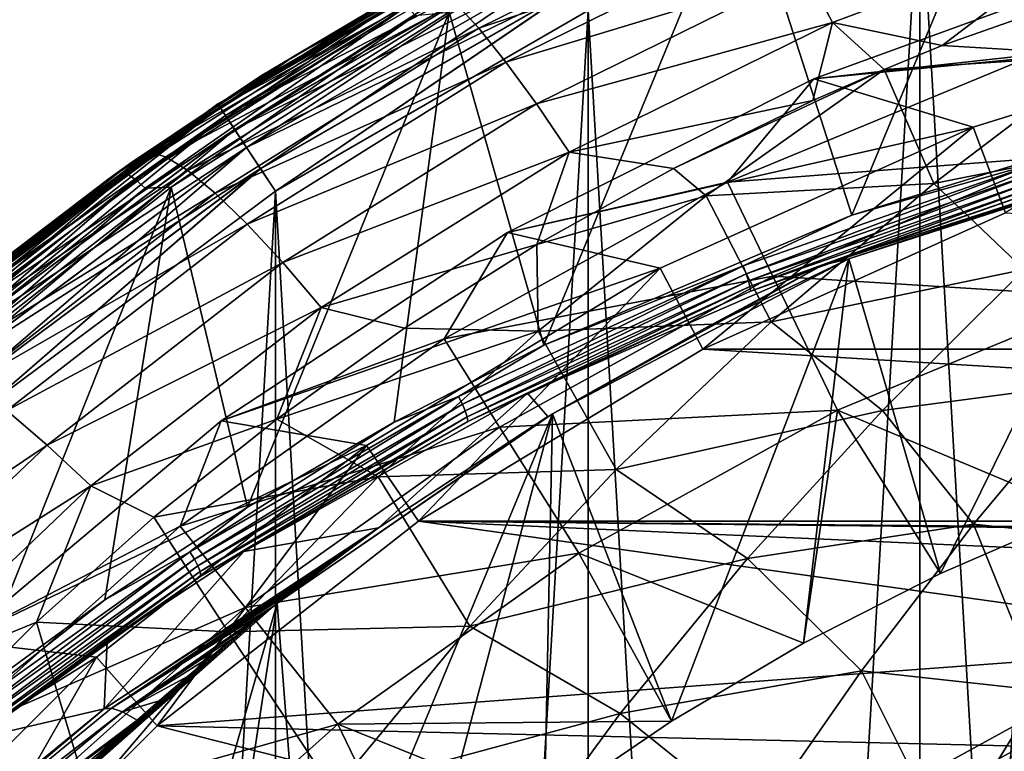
# Model space of a CAD drawing. Header units: metres. Extents: x -24 to 24, y -238 to 25.
# Tile 447 of 477: x -14.98 to -7.46, y 15.52 to 21.11. Entities that reach past the tile are written whole.
import ezdxf

# ---------------------------------------------------------------- set-up
doc = ezdxf.new("R2010")
doc.units = ezdxf.units.M
doc.layers.add('solid_10441023_001', color=7, linetype='CONTINUOUS')

msp = doc.modelspace()

# ---------------------------------------------------------------- linework, layer by layer
at = {"layer": 'solid_10441023_001'}
for points in [[(-9.470222, 22.263851, 57.081806), (-7.167044, 23.116186, 57.479256), (-8.62207, 19.617472, 55.847778)], [(-7.167044, 23.116186, 57.479256), (-6.203925, 20.360756, 56.194378), (-8.62207, 19.617472, 55.847778)], [(-5.462286, 23.061947, 43.900002), (-8.102736, 22.271858, 43.900002), (-5.462286, -23.061947, 43.900002)], [(-8.102736, -22.271858, -103.199997), (-8.102736, 22.271858, -103.199997), (-5.462286, 23.061947, -103.199997)], [(-5.462286, -23.061947, -103.199997), (-8.102736, -22.271858, -103.199997), (-5.462286, 23.061947, -103.199997)], [(-11.695366, 21.168839, 56.571194), (-9.470222, 22.263851, 57.081806), (-10.973252, 18.626617, 55.385735)], [(-9.470222, 22.263851, 57.081806), (-8.62207, 19.617472, 55.847778), (-10.973252, 18.626617, 55.385735)], [(-8.102736, 22.271858, 43.900002), (-10.633893, 21.180424, 43.900002), (-8.102736, -22.271858, 43.900002)], [(-10.633893, -21.180424, -103.199997), (-10.633893, 21.180424, -103.199997), (-8.102736, 22.271858, -103.199997)], [(-8.102736, -22.271858, -103.199997), (-10.633893, -21.180424, -103.199997), (-8.102736, 22.271858, -103.199997)], [(-8.102736, 22.271858, 43.900002), (-8.102736, -22.271858, 43.900002), (-5.462286, -23.061947, 43.900002)], [(-10.539873, 22.111427, 57.282028), (-12.885611, 20.829683, 56.684341), (-11.961813, 21.381418, 57.018532)], [(-12.077881, 21.264767, 56.771175), (-12.885611, 20.829683, 56.684341), (-10.539873, 22.111427, 57.282028)], [(-11.648377, 21.237694, 67.51577), (-11.470498, 21.045824, 67.982857), (-9.333346, 22.099957, 67.696655)], [(-9.333346, 22.099957, 67.696655), (-11.470498, 21.045824, 67.982857), (-9.163939, 21.822502, 68.122032)], [(-13.46297, 20.469452, -102.400002), (-13.46297, 20.469452, 43.099998), (-10.99558, 21.893999, 43.099998)], [(-10.983443, 21.869833, 43.306248), (-10.99558, 21.893999, 43.099998), (-13.46297, 20.469452, 43.099998)], [(-10.99558, 21.893999, -102.400002), (-13.46297, 20.469452, -102.400002), (-10.99558, 21.893999, 43.099998)], [(-13.44799, 20.446676, -102.607056), (-13.46297, 20.469452, -102.400002), (-10.99558, 21.893999, -102.400002)], [(-10.983346, 21.86964, -102.607056), (-13.44799, 20.446676, -102.607056), (-10.99558, 21.893999, -102.400002)], [(-13.44811, 20.446857, 43.306248), (-10.983443, 21.869833, 43.306248), (-13.46297, 20.469452, 43.099998)], [(-10.947618, 21.7985, 43.499454), (-10.983443, 21.869833, 43.306248), (-13.44811, 20.446857, 43.306248)], [(-13.404016, 20.379816, -102.800179), (-13.44799, 20.446676, -102.607056), (-10.983346, 21.86964, -102.607056)], [(-10.947431, 21.798126, -102.800179), (-13.404016, 20.379816, -102.800179), (-10.983346, 21.86964, -102.607056)], [(-11.470498, 21.045824, 67.982857), (-11.262557, 20.787313, 68.403046), (-9.163939, 21.822502, 68.122032)], [(-9.163939, 21.822502, 68.122032), (-11.262557, 20.787313, 68.403046), (-8.974442, 21.482985, 68.490059)], [(-8.974442, 21.482985, 68.490059), (-8.769843, 21.090342, 68.791054), (-6.665258, 21.876299, 68.578552)], [(-6.665258, 21.876299, 68.578552), (-8.769843, 21.090342, 68.791054), (-7.930846, 20.913998, 68.946953)], [(-6.665258, 21.876299, 68.578552), (-7.930846, 20.913998, 68.946953), (-6.404221, 21.453314, 68.801529)], [(-13.404246, 20.380167, 43.499454), (-10.947618, 21.7985, 43.499454), (-13.44811, 20.446857, 43.306248)], [(-10.890553, 21.684874, 43.66539), (-10.947618, 21.7985, 43.499454), (-13.404246, 20.380167, 43.499454)], [(-13.334049, 20.273438, -102.965981), (-13.404016, 20.379816, -102.800179), (-10.947431, 21.798126, -102.800179)], [(-10.890286, 21.684343, -102.965981), (-13.334049, 20.273438, -102.965981), (-10.947431, 21.798126, -102.800179)], [(-13.334374, 20.273932, 43.66539), (-10.890553, 21.684874, 43.66539), (-13.404246, 20.380167, 43.499454)], [(-10.816142, 21.536709, 43.792717), (-10.890553, 21.684874, 43.66539), (-13.334374, 20.273932, 43.66539)], [(-13.242867, 20.134802, -103.093132), (-13.334049, 20.273438, -102.965981), (-10.890286, 21.684343, -102.965981)], [(-10.815816, 21.53606, -103.093132), (-13.242867, 20.134802, -103.093132), (-10.890286, 21.684343, -102.965981)], [(-13.243266, 20.135408, 43.792717), (-10.816142, 21.536709, 43.792717), (-13.334374, 20.273932, 43.66539)], [(-10.729466, 21.364124, 43.872742), (-10.816142, 21.536709, 43.792717), (-13.243266, 20.135408, 43.792717)], [(-13.136697, 19.973377, -103.172958), (-13.242867, 20.134802, -103.093132), (-10.815816, 21.53606, -103.093132)], [(-10.729104, 21.363401, -103.172958), (-13.136697, 19.973377, -103.172958), (-10.815816, 21.53606, -103.093132)], [(-5.193199, 21.069416, 44.299999), (-8.911866, 20.659832, 44.299999), (-6.453094, 21.554758, 44.299999)], [(-7.284406, 20.817635, 47.532578), (-6.453094, 21.554758, 44.299999), (-8.911866, 20.659832, 44.299999)], [(-11.262557, 20.787313, 68.403046), (-11.030025, 20.468967, 68.765274), (-8.974442, 21.482985, 68.490059)], [(-8.974442, 21.482985, 68.490059), (-11.030025, 20.468967, 68.765274), (-8.769843, 21.090342, 68.791054)], [(-7.930846, 20.913998, 68.946953), (-6.70339, 20.84086, 69.029358), (-6.404221, 21.453314, 68.801529)], [(-13.136414, 20.680538, 66.369469), (-11.961813, 21.381418, 57.018532), (-14.129847, 20.014931, 56.394333)], [(-12.885611, 20.829683, 56.684341), (-14.129847, 20.014931, 56.394333), (-11.961813, 21.381418, 57.018532)], [(-11.896134, 21.403204, 66.490982), (-13.136414, 20.680538, 66.369469), (-13.982424, 20.096991, 66.84584)], [(-11.896134, 21.403204, 66.490982), (-13.982424, 20.096991, 66.84584), (-11.791512, 21.357876, 67.014076)], [(-13.982424, 20.096991, 66.84584), (-13.859653, 20.063202, 67.365852), (-11.791512, 21.357876, 67.014076)], [(-11.791512, 21.357876, 67.014076), (-13.859653, 20.063202, 67.365852), (-11.648377, 21.237694, 67.51577)], [(-13.137141, 19.974052, 43.872742), (-10.729466, 21.364124, 43.872742), (-13.243266, 20.135408, 43.792717)], [(-13.137141, 19.974052, 43.872742), (-13.021141, 19.802523, 43.900002), (-10.729466, 21.364124, 43.872742)], [(-10.729104, 21.363401, -103.172958), (-13.021141, 19.802523, -103.199997), (-13.136697, 19.973377, -103.172958)], [(-11.896134, 21.403204, 66.490982), (-11.939727, 21.393759, 66.2015), (-13.136414, 20.680538, 66.369469)], [(-13.136414, 20.680538, 66.369469), (-11.939727, 21.393759, 66.2015), (-11.961813, 21.381418, 57.018532)], [(-10.729466, 21.364124, 43.872742), (-13.021141, 19.802523, 43.900002), (-10.633893, 21.180424, 43.900002)], [(-10.729104, 21.363401, -103.172958), (-10.633893, 21.180424, -103.199997), (-13.021141, 19.802523, -103.199997)], [(-14.158875, 19.933292, 56.150299), (-12.885611, 20.829683, 56.684341), (-12.077881, 21.264767, 56.771175)], [(-14.158875, 19.933292, 56.150299), (-12.077881, 21.264767, 56.771175), (-14.092159, 19.890078, 56.042542)], [(-12.077881, 21.264767, 56.771175), (-12.020441, 21.21562, 56.660652), (-14.092159, 19.890078, 56.042542)], [(-14.092159, 19.890078, 56.042542), (-12.020441, 21.21562, 56.660652), (-14.017617, 19.824097, 55.960094)], [(-12.020441, 21.21562, 56.660652), (-11.956264, 21.143011, 56.575115), (-14.017617, 19.824097, 55.960094)], [(-13.859653, 20.063202, 67.365852), (-13.69175, 19.958698, 67.863358), (-11.648377, 21.237694, 67.51577)], [(-11.648377, 21.237694, 67.51577), (-13.69175, 19.958698, 67.863358), (-11.470498, 21.045824, 67.982857)], [(-14.017617, 19.824097, 55.960094), (-11.956264, 21.143011, 56.575115), (-13.818871, 19.833706, 55.948608)], [(-13.818871, 19.833706, 55.948608), (-11.695366, 21.168839, 56.571194), (-13.235371, 17.389589, 54.808899)], [(-11.956264, 21.143011, 56.575115), (-11.695366, 21.168839, 56.571194), (-13.818871, 19.833706, 55.948608)], [(-11.695366, 21.168839, 56.571194), (-12.117244, 18.038588, 55.11153), (-13.235371, 17.389589, 54.808899)], [(-10.633893, 21.180424, 43.900002), (-13.021141, 19.802523, 43.900002), (-10.633893, -21.180424, 43.900002)], [(-13.021141, -19.802523, -103.199997), (-13.021141, 19.802523, -103.199997), (-10.633893, 21.180424, -103.199997)], [(-10.633893, -21.180424, -103.199997), (-13.021141, -19.802523, -103.199997), (-10.633893, 21.180424, -103.199997)], [(-11.695366, 21.168839, 56.571194), (-10.973252, 18.626617, 55.385735), (-12.117244, 18.038588, 55.11153)], [(-10.633893, 21.180424, 43.900002), (-10.633893, -21.180424, 43.900002), (-8.102736, -22.271858, 43.900002)], [(-11.030025, 20.468967, 68.765274), (-10.779024, 20.099167, 69.060013), (-8.769843, 21.090342, 68.791054)], [(-8.769843, 21.090342, 68.791054), (-10.779024, 20.099167, 69.060013), (-8.917694, 20.495005, 69.060326)], [(-8.769843, 21.090342, 68.791054), (-8.917694, 20.495005, 69.060326), (-8.375296, 20.732277, 68.996109)], [(-5.193199, 21.069416, 44.299999), (-7.694966, 20.289829, 44.299999), (-8.911866, 20.659832, 44.299999)], [(-8.769843, 21.090342, 68.791054), (-8.375296, 20.732277, 68.996109), (-7.930846, 20.913998, 68.946953)], [(-7.446742, 19.635319, 45), (-7.694966, 20.289829, 44.299999), (-5.193199, 21.069416, 44.299999)], [(-13.69175, 19.958698, 67.863358), (-13.483131, 19.786232, 68.325272), (-11.470498, 21.045824, 67.982857)], [(-11.470498, 21.045824, 67.982857), (-13.483131, 19.786232, 68.325272), (-11.262557, 20.787313, 68.403046)], [(-7.930846, 20.913998, 68.946953), (-8.375296, 20.732277, 68.996109), (-6.70339, 20.84086, 69.029358)], [(-12.885611, 20.829683, 56.684341), (-15.055606, 19.316359, 55.978664), (-14.129847, 20.014931, 56.394333)], [(-14.158875, 19.933292, 56.150299), (-15.055606, 19.316359, 55.978664), (-12.885611, 20.829683, 56.684341)], [(-8.375296, 20.732277, 68.996109), (-7.995911, 19.859528, 69.351448), (-6.70339, 20.84086, 69.029358)], [(-6.70339, 20.84086, 69.029358), (-7.995911, 19.859528, 69.351448), (-6.178781, 20.223083, 69.290031)], [(-13.483131, 19.786232, 68.325272), (-13.23929, 19.550339, 68.739426), (-11.262557, 20.787313, 68.403046)], [(-11.262557, 20.787313, 68.403046), (-13.23929, 19.550339, 68.739426), (-11.030025, 20.468967, 68.765274)], [(-9.569438, 19.871143, 47.532578), (-7.284406, 20.817635, 47.532578), (-8.911866, 20.659832, 44.299999)], [(-7.021489, 20.066261, 50.707111), (-7.284406, 20.817635, 47.532578), (-9.569438, 19.871143, 47.532578)], [(-14.292661, 19.898991, 66.553886), (-13.136414, 20.680538, 66.369469), (-14.129847, 20.014931, 56.394333)], [(-13.982424, 20.096991, 66.84584), (-13.136414, 20.680538, 66.369469), (-14.292661, 19.898991, 66.553886)], [(-9.983508, 19.975611, 69.201202), (-9.73253, 19.766863, 69.295563), (-8.375296, 20.732277, 68.996109)], [(-9.983508, 19.975611, 69.201202), (-8.375296, 20.732277, 68.996109), (-8.917694, 20.495005, 69.060326)], [(-8.375296, 20.732277, 68.996109), (-9.73253, 19.766863, 69.295563), (-7.995911, 19.859528, 69.351448)], [(-7.694966, 20.289829, 44.299999), (-11.25, 19.485571, 44.299999), (-8.911866, 20.659832, 44.299999)], [(-9.569438, 19.871143, 47.532578), (-8.911866, 20.659832, 44.299999), (-11.25, 19.485571, 44.299999)], [(-15.748297, 18.768089, -102.400002), (-15.748297, 18.768089, 43.099998), (-13.46297, 20.469452, 43.099998)], [(-13.44811, 20.446857, 43.306248), (-13.46297, 20.469452, 43.099998), (-15.748297, 18.768089, 43.099998)], [(-13.46297, 20.469452, -102.400002), (-15.748297, 18.768089, -102.400002), (-13.46297, 20.469452, 43.099998)], [(-15.730775, 18.747208, -102.607056), (-15.748297, 18.768089, -102.400002), (-13.46297, 20.469452, -102.400002)], [(-13.44799, 20.446676, -102.607056), (-15.730775, 18.747208, -102.607056), (-13.46297, 20.469452, -102.400002)], [(-13.23929, 19.550339, 68.739426), (-12.966644, 19.257231, 69.094917), (-11.030025, 20.468967, 68.765274)], [(-11.030025, 20.468967, 68.765274), (-12.966644, 19.257231, 69.094917), (-10.779024, 20.099167, 69.060013)], [(-10.779024, 20.099167, 69.060013), (-9.983508, 19.975611, 69.201202), (-8.917694, 20.495005, 69.060326)], [(-15.730913, 18.747374, 43.306248), (-13.44811, 20.446857, 43.306248), (-15.748297, 18.768089, 43.099998)], [(-13.404246, 20.380167, 43.499454), (-13.44811, 20.446857, 43.306248), (-15.730913, 18.747374, 43.306248)], [(-15.679605, 18.686226, 43.499454), (-13.404246, 20.380167, 43.499454), (-15.730913, 18.747374, 43.306248)], [(-15.679336, 18.685904, -102.800179), (-15.730775, 18.747208, -102.607056), (-13.44799, 20.446676, -102.607056)], [(-13.334374, 20.273932, 43.66539), (-13.404246, 20.380167, 43.499454), (-15.679605, 18.686226, 43.499454)], [(-13.404016, 20.379816, -102.800179), (-15.679336, 18.685904, -102.800179), (-13.44799, 20.446676, -102.607056)], [(-15.597491, 18.588367, -102.965981), (-15.679336, 18.685904, -102.800179), (-13.404016, 20.379816, -102.800179)], [(-13.334049, 20.273438, -102.965981), (-15.597491, 18.588367, -102.965981), (-13.404016, 20.379816, -102.800179)], [(-7.180371, 20.025063, 56.05022), (-8.62207, 19.617472, 55.847778), (-6.203925, 20.360756, 56.194378)], [(-15.597873, 18.58882, 43.66539), (-13.334374, 20.273932, 43.66539), (-15.679605, 18.686226, 43.499454)], [(-13.243266, 20.135408, 43.792717), (-13.334374, 20.273932, 43.66539), (-15.597873, 18.58882, 43.66539)], [(-15.490831, 18.461254, -103.093132), (-15.597491, 18.588367, -102.965981), (-13.334049, 20.273438, -102.965981)], [(-13.242867, 20.134802, -103.093132), (-15.490831, 18.461254, -103.093132), (-13.334049, 20.273438, -102.965981)], [(-7.694966, 20.289829, 44.299999), (-10.084486, 19.214396, 44.299999), (-11.25, 19.485571, 44.299999)], [(-9.75918, 18.594576, 45), (-10.084486, 19.214396, 44.299999), (-7.694966, 20.289829, 44.299999)], [(-9.75918, 18.594576, 45), (-7.694966, 20.289829, 44.299999), (-7.446742, 19.635319, 45)], [(-7.995911, 19.859528, 69.351448), (-7.30567, 19.204334, 69.634048), (-6.178781, 20.223083, 69.290031)], [(-13.982424, 20.096991, 66.84584), (-15.404619, 19.051188, 66.754227), (-15.918024, 18.593761, 67.254555)], [(-13.982424, 20.096991, 66.84584), (-15.918024, 18.593761, 67.254555), (-13.859653, 20.063202, 67.365852)], [(-15.491298, 18.461809, 43.792717), (-13.243266, 20.135408, 43.792717), (-15.597873, 18.58882, 43.66539)], [(-13.137141, 19.974052, 43.872742), (-13.243266, 20.135408, 43.792717), (-15.491298, 18.461809, 43.792717)], [(-15.366639, 18.313248, -103.172958), (-15.490831, 18.461254, -103.093132), (-13.242867, 20.134802, -103.093132)], [(-13.982424, 20.096991, 66.84584), (-14.292661, 19.898991, 66.553886), (-15.404619, 19.051188, 66.754227)], [(-13.136697, 19.973377, -103.172958), (-15.366639, 18.313248, -103.172958), (-13.242867, 20.134802, -103.093132)], [(-12.966644, 19.257231, 69.094917), (-12.672369, 18.914621, 69.382401), (-10.779024, 20.099167, 69.060013)], [(-10.779024, 20.099167, 69.060013), (-12.672369, 18.914621, 69.382401), (-11.026974, 19.394156, 69.359261)], [(-10.779024, 20.099167, 69.060013), (-11.026974, 19.394156, 69.359261), (-9.983508, 19.975611, 69.201202)], [(-14.292661, 19.898991, 66.553886), (-14.129847, 20.014931, 56.394333), (-16.166582, 18.40901, 55.660763)], [(-15.055606, 19.316359, 55.978664), (-16.166582, 18.40901, 55.660763), (-14.129847, 20.014931, 56.394333)], [(-15.918024, 18.593761, 67.254555), (-15.778736, 18.573179, 67.771088), (-13.859653, 20.063202, 67.365852)], [(-13.859653, 20.063202, 67.365852), (-15.778736, 18.573179, 67.771088), (-13.69175, 19.958698, 67.863358)], [(-9.224048, 19.153933, 50.707111), (-7.021489, 20.066261, 50.707111), (-9.569438, 19.871143, 47.532578)], [(-7.180371, 20.025063, 56.05022), (-9.451982, 19.232504, 55.679604), (-8.62207, 19.617472, 55.847778)], [(-9.428124, 19.171404, 55.684269), (-9.451982, 19.232504, 55.679604), (-7.180371, 20.025063, 56.05022)], [(-7.16227, 19.962019, 56.054928), (-9.428124, 19.171404, 55.684269), (-7.180371, 20.025063, 56.05022)], [(-9.224048, 19.153933, 50.707111), (-6.645924, 18.992958, 53.776043), (-7.021489, 20.066261, 50.707111)], [(-6.402051, 20.00494, 56.700001), (-7.944648, 16.883282, 56.700001), (-8.644514, 19.285362, 56.700001)], [(-6.402051, 20.00494, 56.700001), (-8.644514, 19.285362, 56.700001), (-6.527108, 19.984615, 56.322826)], [(-6.402051, 20.00494, 56.700001), (-6.868897, 17.348801, 56.700001), (-7.944648, 16.883282, 56.700001)], [(-16.075886, 18.413877, 55.441784), (-15.055606, 19.316359, 55.978664), (-14.158875, 19.933292, 56.150299)], [(-16.075886, 18.413877, 55.441784), (-14.158875, 19.933292, 56.150299), (-16.000864, 18.377243, 55.337093)], [(-14.158875, 19.933292, 56.150299), (-14.092159, 19.890078, 56.042542), (-16.000864, 18.377243, 55.337093)], [(-15.778736, 18.573179, 67.771088), (-15.588218, 18.486603, 68.26387), (-13.69175, 19.958698, 67.863358)], [(-13.69175, 19.958698, 67.863358), (-15.588218, 18.486603, 68.26387), (-13.483131, 19.786232, 68.325272)], [(-15.367159, 18.313868, 43.872742), (-13.137141, 19.974052, 43.872742), (-15.491298, 18.461809, 43.792717)], [(-15.367159, 18.313868, 43.872742), (-15.232268, 18.156761, 43.900002), (-13.137141, 19.974052, 43.872742)], [(-13.136697, 19.973377, -103.172958), (-15.232268, 18.156761, -103.199997), (-15.366639, 18.313248, -103.172958)], [(-13.137141, 19.974052, 43.872742), (-15.232268, 18.156761, 43.900002), (-13.021141, 19.802523, 43.900002)], [(-13.136697, 19.973377, -103.172958), (-13.021141, 19.802523, -103.199997), (-15.232268, 18.156761, -103.199997)], [(-9.983508, 19.975611, 69.201202), (-11.026974, 19.394156, 69.359261), (-9.73253, 19.766863, 69.295563)], [(-9.41098, 19.118223, 55.7075), (-9.428124, 19.171404, 55.684269), (-7.16227, 19.962019, 56.054928)], [(-7.149364, 19.907724, 56.07832), (-9.41098, 19.118223, 55.7075), (-7.16227, 19.962019, 56.054928)], [(-6.527108, 19.984615, 56.322826), (-8.844378, 19.236794, 55.971245), (-7.138422, 19.827009, 56.172535)], [(-8.644514, 19.285362, 56.700001), (-8.844378, 19.236794, 55.971245), (-6.527108, 19.984615, 56.322826)], [(-15.404619, 19.051188, 66.754227), (-14.292661, 19.898991, 66.553886), (-16.166582, 18.40901, 55.660763)], [(-16.000864, 18.377243, 55.337093), (-14.092159, 19.890078, 56.042542), (-15.917044, 18.318613, 55.258076)], [(-14.092159, 19.890078, 56.042542), (-14.017617, 19.824097, 55.960094), (-15.917044, 18.318613, 55.258076)], [(-11.73413, 18.674761, 47.532578), (-9.569438, 19.871143, 47.532578), (-11.25, 19.485571, 44.299999)], [(-9.224048, 19.153933, 50.707111), (-9.569438, 19.871143, 47.532578), (-11.73413, 18.674761, 47.532578)], [(-9.73253, 19.766863, 69.295563), (-9.238046, 18.803431, 69.689491), (-7.995911, 19.859528, 69.351448)], [(-9.399775, 19.072708, 55.745758), (-9.41098, 19.118223, 55.7075), (-7.149364, 19.907724, 56.07832)], [(-7.141046, 19.861805, 56.116829), (-9.399775, 19.072708, 55.745758), (-7.149364, 19.907724, 56.07832)], [(-7.141046, 19.861805, 56.116829), (-9.395951, 19.037455, 55.801105), (-9.399775, 19.072708, 55.745758)], [(-7.141046, 19.861805, 56.116829), (-7.138422, 19.827009, 56.172535), (-9.395951, 19.037455, 55.801105)], [(-7.995911, 19.859528, 69.351448), (-9.238046, 18.803431, 69.689491), (-7.30567, 19.204334, 69.634048)], [(-15.917044, 18.318613, 55.258076), (-14.017617, 19.824097, 55.960094), (-15.815245, 18.263397, 55.216362)], [(-15.815245, 18.263397, 55.216362), (-13.818871, 19.833706, 55.948608), (-15.383565, 15.909927, 54.118919)], [(-14.017617, 19.824097, 55.960094), (-13.818871, 19.833706, 55.948608), (-15.815245, 18.263397, 55.216362)], [(-15.588218, 18.486603, 68.26387), (-15.351481, 18.336309, 68.719933), (-13.483131, 19.786232, 68.325272)], [(-13.818871, 19.833706, 55.948608), (-14.324972, 16.680037, 54.478027), (-15.383565, 15.909927, 54.118919)], [(-13.483131, 19.786232, 68.325272), (-15.351481, 18.336309, 68.719933), (-13.23929, 19.550339, 68.739426)], [(-13.021141, 19.802523, 43.900002), (-15.232268, 18.156761, 43.900002), (-13.021141, -19.802523, 43.900002)], [(-15.232268, -18.156761, -103.199997), (-15.232268, 18.156761, -103.199997), (-13.021141, 19.802523, -103.199997)], [(-13.021141, -19.802523, -103.199997), (-15.232268, -18.156761, -103.199997), (-13.021141, 19.802523, -103.199997)], [(-13.818871, 19.833706, 55.948608), (-13.235371, 17.389589, 54.808899), (-14.324972, 16.680037, 54.478027)], [(-13.021141, 19.802523, 43.900002), (-13.021141, -19.802523, 43.900002), (-10.633893, -21.180424, 43.900002)], [(-8.844378, 19.236794, 55.971245), (-9.395951, 19.037455, 55.801105), (-7.138422, 19.827009, 56.172535)], [(-11.026974, 19.394156, 69.359261), (-11.016972, 18.732817, 69.609962), (-9.73253, 19.766863, 69.295563)], [(-9.73253, 19.766863, 69.295563), (-11.016972, 18.732817, 69.609962), (-9.238046, 18.803431, 69.689491)], [(-9.75918, 18.594576, 45), (-7.446742, 19.635319, 45), (9.75918, 18.594576, 45)], [(-9.451982, 19.232504, 55.679604), (-10.973252, 18.626617, 55.385735), (-8.62207, 19.617472, 55.847778)], [(-15.351481, 18.336309, 68.719933), (-15.074759, 18.126255, 69.127274), (-13.23929, 19.550339, 68.739426)], [(-13.23929, 19.550339, 68.739426), (-15.074759, 18.126255, 69.127274), (-12.966644, 19.257231, 69.094917)], [(-10.084486, 19.214396, 44.299999), (-13.436006, 18.047819, 44.299999), (-11.25, 19.485571, 44.299999)], [(-11.73413, 18.674761, 47.532578), (-11.25, 19.485571, 44.299999), (-13.436006, 18.047819, 44.299999)], [(-12.672369, 18.914621, 69.382401), (-12.037831, 18.75559, 69.53315), (-11.026974, 19.394156, 69.359261)], [(-11.026974, 19.394156, 69.359261), (-12.037831, 18.75559, 69.53315), (-11.016972, 18.732817, 69.609962)], [(-15.074759, 18.126255, 69.127274), (-14.765334, 17.861969, 69.475174), (-12.966644, 19.257231, 69.094917)], [(-12.966644, 19.257231, 69.094917), (-14.765334, 17.861969, 69.475174), (-12.672369, 18.914621, 69.382401)], [(-10.907258, 18.102058, 56.700001), (-8.644514, 19.285362, 56.700001), (-9.998043, 15.754419, 56.700001)], [(-10.907258, 18.102058, 56.700001), (-9.744937, 18.753374, 59.052315), (-8.644514, 19.285362, 56.700001)], [(-8.644514, 19.285362, 56.700001), (-8.989116, 16.351099, 56.700001), (-9.998043, 15.754419, 56.700001)], [(-9.744937, 18.753374, 59.052315), (-8.844378, 19.236794, 55.971245), (-8.644514, 19.285362, 56.700001)], [(-8.644514, 19.285362, 56.700001), (-7.944648, 16.883282, 56.700001), (-8.989116, 16.351099, 56.700001)], [(-10.084486, 19.214396, 44.299999), (-12.327032, 17.858728, 44.299999), (-13.436006, 18.047819, 44.299999)], [(-11.929386, 17.28264, 45), (-12.327032, 17.858728, 44.299999), (-10.084486, 19.214396, 44.299999)], [(-11.929386, 17.28264, 45), (-10.084486, 19.214396, 44.299999), (-9.75918, 18.594576, 45)], [(-9.451982, 19.232504, 55.679604), (-11.623693, 18.234926, 55.213196), (-10.973252, 18.626617, 55.385735)], [(-11.594309, 18.176277, 55.217804), (-11.623693, 18.234926, 55.213196), (-9.451982, 19.232504, 55.679604)], [(-9.428124, 19.171404, 55.684269), (-11.594309, 18.176277, 55.217804), (-9.451982, 19.232504, 55.679604)], [(-8.844378, 19.236794, 55.971245), (-11.096762, 18.258371, 55.511242), (-9.395951, 19.037455, 55.801105)], [(-10.943115, 18.080404, 62.039322), (-11.096762, 18.258371, 55.511242), (-8.844378, 19.236794, 55.971245)], [(-9.744937, 18.753374, 59.052315), (-10.943115, 18.080404, 62.039322), (-8.844378, 19.236794, 55.971245)], [(-9.238046, 18.803431, 69.689491), (-8.387671, 18.128071, 69.988594), (-7.30567, 19.204334, 69.634048)], [(-7.30567, 19.204334, 69.634048), (-8.387671, 18.128071, 69.988594), (-6.788732, 18.338369, 69.984238)], [(-11.310609, 18.000731, 50.707111), (-9.224048, 19.153933, 50.707111), (-11.73413, 18.674761, 47.532578)], [(-11.572992, 18.124544, 55.240849), (-11.594309, 18.176277, 55.217804), (-9.428124, 19.171404, 55.684269)], [(-9.41098, 19.118223, 55.7075), (-11.572992, 18.124544, 55.240849), (-9.428124, 19.171404, 55.684269)], [(-11.558825, 18.079607, 55.278805), (-11.572992, 18.124544, 55.240849), (-9.41098, 19.118223, 55.7075)], [(-9.399775, 19.072708, 55.745758), (-11.558825, 18.079607, 55.278805), (-9.41098, 19.118223, 55.7075)], [(-11.310609, 18.000731, 50.707111), (-8.730672, 18.129427, 53.776043), (-9.224048, 19.153933, 50.707111)], [(-9.224048, 19.153933, 50.707111), (-8.730672, 18.129427, 53.776043), (-6.645924, 18.992958, 53.776043)], [(-9.399775, 19.072708, 55.745758), (-11.553563, 18.043877, 55.333729), (-11.558825, 18.079607, 55.278805)], [(-9.399775, 19.072708, 55.745758), (-9.395951, 19.037455, 55.801105), (-11.553563, 18.043877, 55.333729)], [(-11.096762, 18.258371, 55.511242), (-11.553563, 18.043877, 55.333729), (-9.395951, 19.037455, 55.801105)], [(-6.868897, 17.348801, 56.700001), (-6.645924, 18.992958, 53.776043), (-8.730672, 18.129427, 53.776043)], [(-14.765334, 17.861969, 69.475174), (-14.43135, 17.550406, 69.754471), (-12.672369, 18.914621, 69.382401)], [(-12.672369, 18.914621, 69.382401), (-14.43135, 17.550406, 69.754471), (-13.013341, 18.060942, 69.722618)], [(-12.672369, 18.914621, 69.382401), (-13.013341, 18.060942, 69.722618), (-12.037831, 18.75559, 69.53315)], [(-11.016972, 18.732817, 69.609962), (-10.421606, 17.676035, 70.042656), (-9.238046, 18.803431, 69.689491)], [(-9.238046, 18.803431, 69.689491), (-10.421606, 17.676035, 70.042656), (-8.387671, 18.128071, 69.988594)], [(-12.037831, 18.75559, 69.53315), (-13.013341, 18.060942, 69.722618), (-11.016972, 18.732817, 69.609962)], [(-13.013341, 18.060942, 69.722618), (-12.237126, 17.621286, 69.942459), (-11.016972, 18.732817, 69.609962)], [(-11.016972, 18.732817, 69.609962), (-12.237126, 17.621286, 69.942459), (-10.421606, 17.676035, 70.042656)], [(-10.907258, 18.102058, 56.700001), (-10.943115, 18.080404, 62.039322), (-9.744937, 18.753374, 59.052315)], [(-13.751258, 17.243532, 47.532578), (-11.73413, 18.674761, 47.532578), (-13.436006, 18.047819, 44.299999)], [(-11.310609, 18.000731, 50.707111), (-11.73413, 18.674761, 47.532578), (-13.751258, 17.243532, 47.532578)], [(-11.623693, 18.234926, 55.213196), (-12.117244, 18.038588, 55.11153), (-10.973252, 18.626617, 55.385735)], [(-11.929386, 17.28264, 45), (-9.75918, 18.594576, 45), (11.929386, 17.28264, 45)], [(-9.75918, 18.594576, 45), (9.75918, 18.594576, 45), (11.929386, 17.28264, 45)], [(-8.387671, 18.128071, 69.988594), (-7.690643, 17.258898, 70.346199), (-6.788732, 18.338369, 69.984238)], [(-6.788732, 18.338369, 69.984238), (-7.690643, 17.258898, 70.346199), (-6.421147, 17.123758, 70.451729)], [(-11.623693, 18.234926, 55.213196), (-13.675806, 17.046766, 54.657784), (-12.117244, 18.038588, 55.11153)], [(-13.641173, 16.991053, 54.662338), (-13.675806, 17.046766, 54.657784), (-11.623693, 18.234926, 55.213196)], [(-11.594309, 18.176277, 55.217804), (-13.641173, 16.991053, 54.662338), (-11.623693, 18.234926, 55.213196)], [(-11.096762, 18.258371, 55.511242), (-13.264087, 17.050741, 54.943497), (-11.553563, 18.043877, 55.333729)], [(-12.236495, 17.231396, 65.825958), (-13.264087, 17.050741, 54.943497), (-11.096762, 18.258371, 55.511242)], [(-10.943115, 18.080404, 62.039322), (-12.236495, 17.231396, 65.825958), (-11.096762, 18.258371, 55.511242)], [(-15.074759, 18.126255, 69.127274), (-16.751745, 16.531414, 69.561867), (-14.765334, 17.861969, 69.475174)], [(-15.232268, 18.156761, 43.900002), (-15.232268, -18.156761, 43.900002), (-13.021141, -19.802523, 43.900002)], [(-13.615774, 16.941101, 54.685173), (-13.641173, 16.991053, 54.662338), (-11.594309, 18.176277, 55.217804)], [(-11.572992, 18.124544, 55.240849), (-13.615774, 16.941101, 54.685173), (-11.594309, 18.176277, 55.217804)], [(-13.598578, 16.896948, 54.722794), (-13.615774, 16.941101, 54.685173), (-11.572992, 18.124544, 55.240849)], [(-11.558825, 18.079607, 55.278805), (-13.598578, 16.896948, 54.722794), (-11.572992, 18.124544, 55.240849)], [(-11.310609, 18.000731, 50.707111), (-10.705627, 17.037909, 53.776043), (-8.730672, 18.129427, 53.776043)], [(-8.989116, 16.351099, 56.700001), (-8.730672, 18.129427, 53.776043), (-10.705627, 17.037909, 53.776043)], [(-10.421606, 17.676035, 70.042656), (-9.417778, 16.996647, 70.353165), (-8.387671, 18.128071, 69.988594)], [(-8.387671, 18.128071, 69.988594), (-9.417778, 16.996647, 70.353165), (-7.690643, 17.258898, 70.346199)], [(-8.989116, 16.351099, 56.700001), (-7.944648, 16.883282, 56.700001), (-8.730672, 18.129427, 53.776043)], [(-7.944648, 16.883282, 56.700001), (-6.868897, 17.348801, 56.700001), (-8.730672, 18.129427, 53.776043)], [(-12.327032, 17.858728, 44.299999), (-15.440421, 16.365923, 44.299999), (-13.436006, 18.047819, 44.299999)], [(-13.751258, 17.243532, 47.532578), (-13.436006, 18.047819, 44.299999), (-15.440421, 16.365923, 44.299999)], [(-14.43135, 17.550406, 69.754471), (-13.950979, 17.311806, 69.927155), (-13.013341, 18.060942, 69.722618)], [(-13.013341, 18.060942, 69.722618), (-13.950979, 17.311806, 69.927155), (-12.237126, 17.621286, 69.942459)], [(-11.558825, 18.079607, 55.278805), (-13.591621, 16.86079, 54.777252), (-13.598578, 16.896948, 54.722794)], [(-11.558825, 18.079607, 55.278805), (-11.553563, 18.043877, 55.333729), (-13.591621, 16.86079, 54.777252)], [(-13.01088, 16.654423, 56.700001), (-10.907258, 18.102058, 56.700001), (-12.773047, 13.601908, 56.700001)], [(-13.01088, 16.654423, 56.700001), (-10.943115, 18.080404, 62.039322), (-10.907258, 18.102058, 56.700001)], [(-13.01088, 16.654423, 56.700001), (-12.236495, 17.231396, 65.825958), (-10.943115, 18.080404, 62.039322)], [(-10.907258, 18.102058, 56.700001), (-11.893764, 14.3771, 56.700001), (-12.773047, 13.601908, 56.700001)], [(-10.907258, 18.102058, 56.700001), (-10.967566, 15.095533, 56.700001), (-11.893764, 14.3771, 56.700001)], [(-10.907258, 18.102058, 56.700001), (-9.998043, 15.754419, 56.700001), (-10.967566, 15.095533, 56.700001)], [(-13.254932, 16.621159, 50.707111), (-11.310609, 18.000731, 50.707111), (-13.751258, 17.243532, 47.532578)], [(-13.675806, 17.046766, 54.657784), (-13.235371, 17.389589, 54.808899), (-12.117244, 18.038588, 55.11153)], [(-13.264087, 17.050741, 54.943497), (-13.591621, 16.86079, 54.777252), (-11.553563, 18.043877, 55.333729)], [(-13.254932, 16.621159, 50.707111), (-10.705627, 17.037909, 53.776043), (-11.310609, 18.000731, 50.707111)], [(-16.751745, 16.531414, 69.561867), (-16.409201, 16.299046, 69.901413), (-14.765334, 17.861969, 69.475174)], [(-14.765334, 17.861969, 69.475174), (-16.409201, 16.299046, 69.901413), (-14.43135, 17.550406, 69.754471)], [(-12.327032, 17.858728, 44.299999), (-14.389836, 16.242613, 44.299999), (-15.440421, 16.365923, 44.299999)], [(-13.925648, 15.718657, 45), (-14.389836, 16.242613, 44.299999), (-12.327032, 17.858728, 44.299999)], [(-13.925648, 15.718657, 45), (-12.327032, 17.858728, 44.299999), (-11.929386, 17.28264, 45)], [(-12.237126, 17.621286, 69.942459), (-11.538403, 16.480806, 70.410118), (-10.421606, 17.676035, 70.042656)], [(-10.421606, 17.676035, 70.042656), (-11.538403, 16.480806, 70.410118), (-9.417778, 16.996647, 70.353165)], [(-13.950979, 17.311806, 69.927155), (-13.385032, 16.436296, 70.292038), (-12.237126, 17.621286, 69.942459)], [(-12.237126, 17.621286, 69.942459), (-13.385032, 16.436296, 70.292038), (-11.538403, 16.480806, 70.410118)], [(-16.409201, 16.299046, 69.901413), (-16.039413, 16.021877, 70.171715), (-14.43135, 17.550406, 69.754471)], [(-14.43135, 17.550406, 69.754471), (-16.039413, 16.021877, 70.171715), (-14.847742, 16.50972, 70.146294)], [(-14.43135, 17.550406, 69.754471), (-14.847742, 16.50972, 70.146294), (-13.950979, 17.311806, 69.927155)], [(-13.675806, 17.046766, 54.657784), (-14.324972, 16.680037, 54.478027), (-13.235371, 17.389589, 54.808899)], [(-13.950979, 17.311806, 69.927155), (-14.847742, 16.50972, 70.146294), (-13.385032, 16.436296, 70.292038)], [(-15.595456, 15.595456, 47.532578), (-13.751258, 17.243532, 47.532578), (-15.440421, 16.365923, 44.299999)], [(-13.254932, 16.621159, 50.707111), (-13.751258, 17.243532, 47.532578), (-15.595456, 15.595456, 47.532578)], [(-12.236495, 17.231396, 65.825958), (-14.331697, 15.849142, 66.158562), (-13.264087, 17.050741, 54.943497)], [(-12.250224, 17.221638, 65.862755), (-14.331697, 15.849142, 66.158562), (-12.236495, 17.231396, 65.825958)], [(-12.2696, 17.207838, 65.902397), (-14.331697, 15.849142, 66.158562), (-12.250224, 17.221638, 65.862755)], [(-5.314916, 16.358232, 45), (-13.925648, 15.718657, 45), (-11.929386, 17.28264, 45)], [(-12.250224, 17.221638, 65.862755), (-12.236495, 17.231396, 65.825958), (-13.01088, 16.654423, 56.700001)], [(-12.2696, 17.207838, 65.902397), (-12.250224, 17.221638, 65.862755), (-13.01088, 16.654423, 56.700001)], [(1.079936, 17.166067, 45), (-11.929386, 17.28264, 45), (11.929386, 17.28264, 45)], [(-3.222806, 16.895374, 45), (-5.314916, 16.358232, 45), (-11.929386, 17.28264, 45)], [(-1.079939, 17.166067, 45), (-3.222806, 16.895374, 45), (-11.929386, 17.28264, 45)], [(1.079936, 17.166067, 45), (-1.079939, 17.166067, 45), (-11.929386, 17.28264, 45)], [(-9.417778, 16.996647, 70.353165), (-8.547599, 16.139481, 70.713699), (-7.690643, 17.258898, 70.346199)], [(-7.690643, 17.258898, 70.346199), (-8.547599, 16.139481, 70.713699), (-7.177118, 15.989676, 70.834068)], [(-7.690643, 17.258898, 70.346199), (-7.177118, 15.989676, 70.834068), (-6.421147, 17.123758, 70.451729)], [(-12.295171, 17.189577, 65.944656), (-14.331697, 15.849142, 66.158562), (-12.2696, 17.207838, 65.902397)], [(-12.327423, 17.166464, 65.989388), (-14.331697, 15.849142, 66.158562), (-12.295171, 17.189577, 65.944656)], [(-12.367011, 17.137966, 66.036781), (-14.331697, 15.849142, 66.158562), (-12.327423, 17.166464, 65.989388)], [(-12.295171, 17.189577, 65.944656), (-12.2696, 17.207838, 65.902397), (-13.01088, 16.654423, 56.700001)], [(-12.327423, 17.166464, 65.989388), (-12.295171, 17.189577, 65.944656), (-13.01088, 16.654423, 56.700001)], [(-12.367011, 17.137966, 66.036781), (-12.327423, 17.166464, 65.989388), (-13.01088, 16.654423, 56.700001)], [(-12.414428, 17.103649, 66.086815), (-14.331697, 15.849142, 66.158562), (-12.367011, 17.137966, 66.036781)], [(-12.47037, 17.062902, 66.139725), (-14.331697, 15.849142, 66.158562), (-12.414428, 17.103649, 66.086815)], [(-12.414428, 17.103649, 66.086815), (-12.367011, 17.137966, 66.036781), (-13.01088, 16.654423, 56.700001)], [(-12.47037, 17.062902, 66.139725), (-12.414428, 17.103649, 66.086815), (-13.01088, 16.654423, 56.700001)], [(-13.675806, 17.046766, 54.657784), (-15.591973, 15.683715, 54.020756), (-14.324972, 16.680037, 54.478027)], [(-15.552412, 15.631379, 54.025249), (-15.591973, 15.683715, 54.020756), (-13.675806, 17.046766, 54.657784)], [(-13.641173, 16.991053, 54.662338), (-15.552412, 15.631379, 54.025249), (-13.675806, 17.046766, 54.657784)], [(-14.273926, 15.853492, 66.467285), (-14.331697, 15.849142, 66.158562), (-12.47037, 17.062902, 66.139725)], [(-14.331697, 15.849142, 66.158562), (-14.30877, 16.36203, 54.61972), (-13.264087, 17.050741, 54.943497)], [(-13.264087, 17.050741, 54.943497), (-14.30877, 16.36203, 54.61972), (-13.591621, 16.86079, 54.777252)], [(-14.273926, 15.853492, 66.467285), (-12.47037, 17.062902, 66.139725), (-12.535567, 17.015062, 66.195724)], [(-14.273926, 15.853492, 66.467285), (-12.535567, 17.015062, 66.195724), (-12.610842, 16.959349, 66.255089)], [(-13.254932, 16.621159, 50.707111), (-12.545953, 15.732128, 53.776043), (-10.705627, 17.037909, 53.776043)], [(-12.535567, 17.015062, 66.195724), (-12.47037, 17.062902, 66.139725), (-13.01088, 16.654423, 56.700001)], [(-12.610842, 16.959349, 66.255089), (-12.535567, 17.015062, 66.195724), (-13.01088, 16.654423, 56.700001)], [(-9.998043, 15.754419, 56.700001), (-10.705627, 17.037909, 53.776043), (-12.545953, 15.732128, 53.776043)], [(-11.538403, 16.480806, 70.410118), (-10.388984, 15.81242, 70.727242), (-9.417778, 16.996647, 70.353165)], [(-9.998043, 15.754419, 56.700001), (-8.989116, 16.351099, 56.700001), (-10.705627, 17.037909, 53.776043)], [(-9.417778, 16.996647, 70.353165), (-10.388984, 15.81242, 70.727242), (-8.547599, 16.139481, 70.713699)], [(-15.523048, 15.583546, 54.047863), (-15.552412, 15.631379, 54.025249), (-13.641173, 16.991053, 54.662338)], [(-13.615774, 16.941101, 54.685173), (-15.523048, 15.583546, 54.047863), (-13.641173, 16.991053, 54.662338)], [(-15.502773, 15.540415, 54.08514), (-15.523048, 15.583546, 54.047863), (-13.615774, 16.941101, 54.685173)], [(-13.598578, 16.896948, 54.722794), (-15.502773, 15.540415, 54.08514), (-13.615774, 16.941101, 54.685173)], [(-14.273926, 15.853492, 66.467285), (-12.610842, 16.959349, 66.255089), (-12.69703, 16.894918, 66.318108)], [(-12.69703, 16.894918, 66.318108), (-12.610842, 16.959349, 66.255089), (-13.01088, 16.654423, 56.700001)], [(-13.598578, 16.896948, 54.722794), (-15.493869, 15.503945, 54.139099), (-15.502773, 15.540415, 54.08514)], [(-13.598578, 16.896948, 54.722794), (-13.591621, 16.86079, 54.777252), (-15.493869, 15.503945, 54.139099)], [(-15.323525, 15.617579, 54.269733), (-15.493869, 15.503945, 54.139099), (-13.591621, 16.86079, 54.777252)], [(-14.30877, 16.36203, 54.61972), (-15.323525, 15.617579, 54.269733), (-13.591621, 16.86079, 54.777252)], [(-14.273926, 15.853492, 66.467285), (-12.69703, 16.894918, 66.318108), (-12.795082, 16.820782, 66.385109)], [(-12.795082, 16.820782, 66.385109), (-12.69703, 16.894918, 66.318108), (-13.01088, 16.654423, 56.700001)], [(-14.273926, 15.853492, 66.467285), (-12.795082, 16.820782, 66.385109), (-12.906022, 16.735813, 66.456467)], [(-12.906022, 16.735813, 66.456467), (-12.795082, 16.820782, 66.385109), (-13.01088, 16.654423, 56.700001)], [(-14.273926, 15.853492, 66.467285), (-12.906022, 16.735813, 66.456467), (-13.030942, 16.638731, 66.5326)], [(-13.030942, 16.638731, 66.5326), (-12.906022, 16.735813, 66.456467), (-13.01088, 16.654423, 56.700001)], [(-15.032568, 15.032568, 50.707111), (-13.254932, 16.621159, 50.707111), (-15.595456, 15.595456, 47.532578)], [(-15.591973, 15.683715, 54.020756), (-15.383565, 15.909927, 54.118919), (-14.324972, 16.680037, 54.478027)], [(-15.032568, 15.032568, 50.707111), (-12.545953, 15.732128, 53.776043), (-13.254932, 16.621159, 50.707111)], [(-14.924431, 14.963761, 56.700001), (-13.01088, 16.654423, 56.700001), (-14.37709, 11.893777, 56.700001)], [(-13.030942, 16.638731, 66.5326), (-13.01088, 16.654423, 56.700001), (-14.924431, 14.963761, 56.700001)], [(-13.171013, 16.528074, 66.61396), (-13.030942, 16.638731, 66.5326), (-14.924431, 14.963761, 56.700001)], [(-13.01088, 16.654423, 56.700001), (-13.601912, 12.773042, 56.700001), (-14.37709, 11.893777, 56.700001)], [(-14.273926, 15.853492, 66.467285), (-13.030942, 16.638731, 66.5326), (-14.190636, 15.82442, 66.780022)], [(-14.190636, 15.82442, 66.780022), (-13.030942, 16.638731, 66.5326), (-13.171013, 16.528074, 66.61396)], [(-13.01088, 16.654423, 56.700001), (-12.773047, 13.601908, 56.700001), (-13.601912, 12.773042, 56.700001)], [(-16.039413, 16.021877, 70.171715), (-15.700906, 15.65654, 70.379433), (-14.847742, 16.50972, 70.146294)], [(-14.847742, 16.50972, 70.146294), (-15.700906, 15.65654, 70.379433), (-14.45276, 15.181903, 70.657684)], [(-13.327483, 16.402164, 66.70108), (-13.171013, 16.528074, 66.61396), (-14.924431, 14.963761, 56.700001)], [(-14.847742, 16.50972, 70.146294), (-14.45276, 15.181903, 70.657684), (-13.385032, 16.436296, 70.292038)], [(-14.190636, 15.82442, 66.780022), (-13.171013, 16.528074, 66.61396), (-13.327483, 16.402164, 66.70108)], [(-13.385032, 16.436296, 70.292038), (-12.580247, 15.22121, 70.791046), (-11.538403, 16.480806, 70.410118)], [(-11.538403, 16.480806, 70.410118), (-12.580247, 15.22121, 70.791046), (-10.388984, 15.81242, 70.727242)], [(-13.501748, 16.259016, 66.794563), (-13.327483, 16.402164, 66.70108), (-14.924431, 14.963761, 56.700001)], [(-13.385032, 16.436296, 70.292038), (-14.45276, 15.181903, 70.657684), (-12.580247, 15.22121, 70.791046)], [(-14.190636, 15.82442, 66.780022), (-13.327483, 16.402164, 66.70108), (-13.501748, 16.259016, 66.794563)], [(-14.389836, 16.242613, 44.299999), (-17.236038, 14.462675, 44.299999), (-15.440421, 16.365923, 44.299999)], [(-14.331697, 15.849142, 66.158562), (-15.323525, 15.617579, 54.269733), (-14.30877, 16.36203, 54.61972)], [(-5.314916, 16.358232, 45), (-7.323313, 15.563072, 45), (-13.925648, 15.718657, 45)], [(-14.389836, 16.242613, 44.299999), (-16.242767, 14.38966, 44.299999), (-17.236038, 14.462675, 44.299999)], [(-15.718806, 13.925477, 45), (-16.242767, 14.38966, 44.299999), (-14.389836, 16.242613, 44.299999)], [(-15.718806, 13.925477, 45), (-14.389836, 16.242613, 44.299999), (-13.925648, 15.718657, 45)], [(-13.695415, 16.096224, 66.895195), (-13.501748, 16.259016, 66.794563), (-14.924431, 14.963761, 56.700001)], [(-14.190636, 15.82442, 66.780022), (-13.501748, 16.259016, 66.794563), (-13.695415, 16.096224, 66.895195)], [(-13.910308, 15.910882, 67.003883), (-13.695415, 16.096224, 66.895195), (-14.924431, 14.963761, 56.700001)], [(-14.190636, 15.82442, 66.780022), (-13.695415, 16.096224, 66.895195), (-13.910308, 15.910882, 67.003883)], [(-10.388984, 15.81242, 70.727242), (-9.353995, 14.98148, 71.086479), (-8.547599, 16.139481, 70.713699)], [(-8.547599, 16.139481, 70.713699), (-9.353995, 14.98148, 71.086479), (-7.889297, 14.824813, 71.218758)], [(-8.547599, 16.139481, 70.713699), (-7.889297, 14.824813, 71.218758), (-7.177118, 15.989676, 70.834068)], [(-7.177118, 15.989676, 70.834068), (-7.889297, 14.824813, 71.218758), (-6.498942, 14.654265, 71.340691)], [(-14.078736, 15.762043, 67.087463), (-13.910308, 15.910882, 67.003883), (-14.924431, 14.963761, 56.700001)], [(-14.190636, 15.82442, 66.780022), (-13.910308, 15.910882, 67.003883), (-14.078736, 15.762043, 67.087463)], [(-14.331697, 15.849142, 66.158562), (-16.270002, 14.258893, 66.541168), (-15.323525, 15.617579, 54.269733)], [(-16.198709, 14.273281, 66.88678), (-16.270002, 14.258893, 66.541168), (-14.331697, 15.849142, 66.158562)], [(-14.273926, 15.853492, 66.467285), (-14.190636, 15.82442, 66.780022), (-16.198709, 14.273281, 66.88678)], [(-14.273926, 15.853492, 66.467285), (-16.198709, 14.273281, 66.88678), (-14.331697, 15.849142, 66.158562)], [(-14.190636, 15.82442, 66.780022), (-16.090761, 14.24872, 67.236649), (-16.198709, 14.273281, 66.88678)], [(-14.190636, 15.82442, 66.780022), (-14.078736, 15.762043, 67.087463), (-16.090761, 14.24872, 67.236649)], [(-12.580247, 15.22121, 70.791046), (-11.294283, 14.577743, 71.110306), (-10.388984, 15.81242, 70.727242)], [(-10.388984, 15.81242, 70.727242), (-11.294283, 14.577743, 71.110306), (-9.353995, 14.98148, 71.086479)], [(-16.090761, 14.24872, 67.236649), (-14.078736, 15.762043, 67.087463), (-14.148461, 15.699486, 67.121727)], [(-9.21632, 14.522382, 45), (-15.718806, 13.925477, 45), (-13.925648, 15.718657, 45)], [(-15.032568, 15.032568, 50.707111), (-14.228506, 14.228506, 53.776043), (-12.545953, 15.732128, 53.776043)], [(-14.148461, 15.699486, 67.121727), (-14.078736, 15.762043, 67.087463), (-14.924431, 14.963761, 56.700001)], [(-11.893764, 14.3771, 56.700001), (-12.545953, 15.732128, 53.776043), (-14.228506, 14.228506, 53.776043)], [(-7.323313, 15.563072, 45), (-9.21632, 14.522382, 45), (-13.925648, 15.718657, 45)], [(-10.967566, 15.095533, 56.700001), (-9.998043, 15.754419, 56.700001), (-12.545953, 15.732128, 53.776043)], [(-11.893764, 14.3771, 56.700001), (-10.967566, 15.095533, 56.700001), (-12.545953, 15.732128, 53.776043)], [(-15.700906, 15.65654, 70.379433), (-16.506861, 14.755158, 70.625748), (-14.45276, 15.181903, 70.657684)], [(-16.090761, 14.24872, 67.236649), (-14.148461, 15.699486, 67.121727), (-15.946205, 14.181977, 67.578827)], [(-15.946205, 14.181977, 67.578827), (-14.148461, 15.699486, 67.121727), (-14.412189, 15.457736, 67.250069)], [(-14.412189, 15.457736, 67.250069), (-14.148461, 15.699486, 67.121727), (-14.924431, 14.963761, 56.700001)], [(-7.393632, 15.712238, 56.700001), (-9.3046, 14.661673, 56.700001), (-7.025413, 14.929621, 55.201923)], [(-7.393632, 15.712238, 56.700001), (-7.393632, -15.712238, 56.700001), (-9.3046, -14.661673, 56.700001)], [(-7.393632, 15.712238, 56.700001), (-9.3046, -14.661673, 56.700001), (-9.3046, 14.661673, 56.700001)], [(-7.323313, 15.563072, 45), (-8.841236, 13.931352, 45.700005), (-9.21632, 14.522382, 45)], [(-7.323313, 15.563072, 45), (-7.02527, 14.929688, 45.700005), (-8.841236, 13.931352, 45.700005)]]:
    msp.add_3dface(points, dxfattribs=at)

doc.saveas('drawing.dxf')
